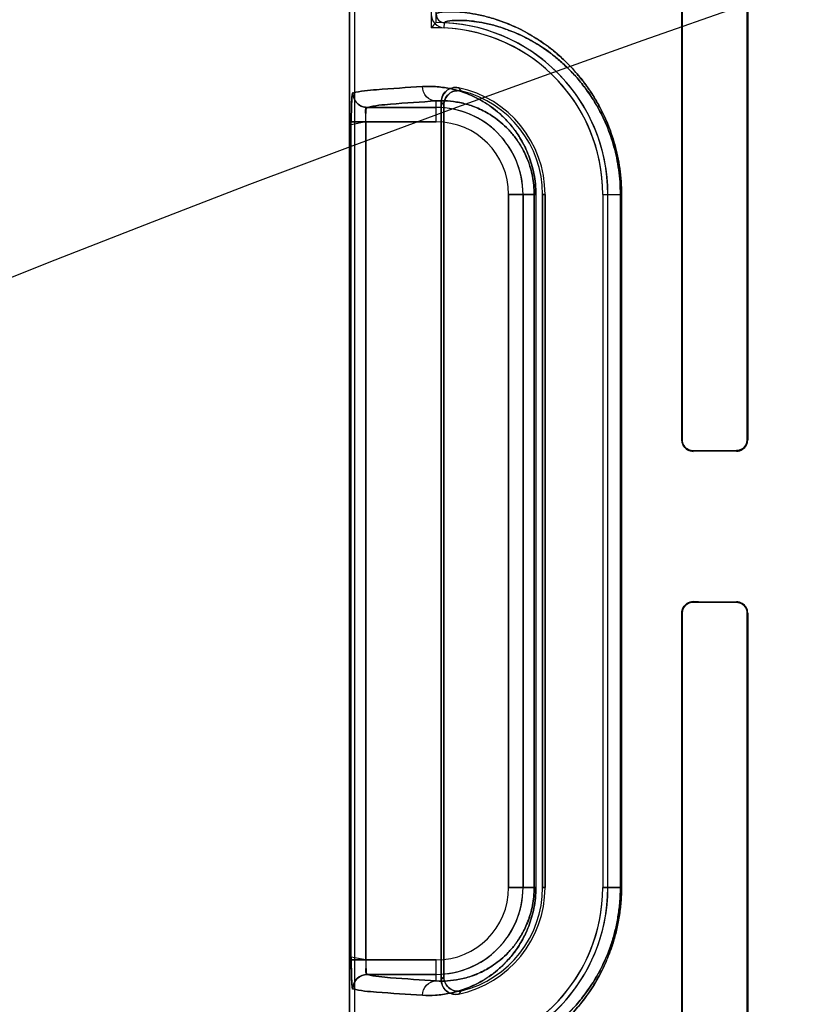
# Model space of a CAD drawing. Header units: millimetres. Extents: x 0 to 297, y 0 to 210.
# Tile 339 of 455: x 239.959 to 240.147, y 158.393 to 158.632. Entities that reach past the tile are written whole.
import ezdxf

# ---------------------------------------------------------------- set-up
doc = ezdxf.new("R2010")
doc.units = ezdxf.units.MM
doc.header["$LTSCALE"] = 16.335
doc.layers.get('0').update_dxf_attribs({"linetype": 'CONTINUOUS'})
for name, color, linetype in [('AXES_REF', 7, 'CONTINUOUS'), ('INTFCLR_1', 7, 'CONTINUOUS'), ('INTFCLR_72935', 7, 'CONTINUOUS')]:
    doc.layers.add(name, color=color, linetype=linetype)

msp = doc.modelspace()

# ---------------------------------------------------------------- linework, layer by layer
at = {"color": 7, "linetype": 'Continuous'}
for radius in [6.787079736, 6.7865, 6.743039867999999]:
    msp.add_circle((241.4889104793, 154.7114782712), radius, dxfattribs=at)
for radius, start, end in [(6.72, 278.2771290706, 261.7228709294), (6.874, 113.0825942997, 269.6189785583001)]:
    msp.add_arc((241.4889104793, 154.7114782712), radius, start, end, dxfattribs=at)
at = {"layer": 'AXES_REF', "color": 9, "linetype": 'Continuous'}
msp.add_circle((241.4889104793, 154.7114782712), 4.150003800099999, dxfattribs=at)
at = {"layer": 'AXES_REF', "color": 7, "linetype": 'Continuous'}
msp.add_arc((241.4889104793, 154.7114782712), 6.874, 113.0826847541, 66.9173152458, dxfattribs=at)
at = {"layer": 'AXES_REF', "color": 9, "linetype": 'Continuous'}
msp.add_arc((241.4889104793, 154.7114782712), 6.191158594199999, 94.4118118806, 85.5881881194, dxfattribs=at)
at = {"layer": 'INTFCLR_1', "color": 6, "linetype": 'Continuous'}
for p, q in [((240.0386283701, 157.1614683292), (240.0386283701, 159.0304683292)), ((240.039862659, 157.1614683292), (240.039862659, 159.0304801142)), ((240.1191622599, 158.7329683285), (240.1191622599, 158.52996833)), ((240.1192891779, 158.7329683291), (240.1192891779, 158.5299683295)), ((240.1350736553, 158.5299683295), (240.1350736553, 158.7329683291)), ((240.1351884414, 158.52996833), (240.1351884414, 158.7329683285)), ((240.060862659, 158.3990442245), (240.060862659, 158.6118924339)), ((240.0614750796, 158.6111245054), (240.0614750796, 158.3998121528)), ((240.0854183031, 158.4214683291), (240.0854183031, 158.5894683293)), ((240.0860307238, 158.5894683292), (240.0860307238, 158.4214683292)), ((240.1000307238, 158.5894683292), (240.1000307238, 158.4214683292)), ((240.1012650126, 158.4214683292), (240.1012650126, 158.5894683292)), ((240.1191622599, 158.4879683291), (240.1191622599, 158.2849683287)), ((240.1192891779, 158.4879683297), (240.1192891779, 158.2849683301)), ((240.1350736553, 158.2849683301), (240.1350736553, 158.4879683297)), ((240.1351884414, 158.2849683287), (240.1351884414, 158.4879683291))]:
    msp.add_line(p, q, dxfattribs=at)
at = {"layer": 'INTFCLR_1', "color": 9, "linetype": 'Continuous'}
for p, q in [((240.0615682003, 158.6298240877), (240.0616275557, 158.6310569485)), ((240.0596283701, 158.6070288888), (240.0596283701, 158.612099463)), ((240.0596283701, 158.6105283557), (240.0429058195, 158.6105283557)), ((240.0390324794, 158.4039077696), (240.0390324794, 158.6070288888)), ((240.0425288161, 158.6070288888), (240.0425288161, 158.4039077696)), ((240.0425288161, 158.6070288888), (240.0596283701, 158.6070288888)), ((240.0771889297, 158.5894683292), (240.0771889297, 158.4214683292)), ((240.0771889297, 158.5894683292), (240.0838066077, 158.5894683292)), ((240.0806883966, 158.4214683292), (240.0806883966, 158.5894683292)), ((240.0833975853, 158.4214683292), (240.0833975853, 158.5894683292)), ((240.0838066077, 158.5894683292), (240.0838066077, 158.4214683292)), ((240.0854183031, 158.5894683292), (240.0860307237, 158.5894683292)), ((240.1000307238, 158.5894683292), (240.1045693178, 158.5894683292)), ((240.1043111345, 158.4214683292), (240.1043111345, 158.5894683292)), ((240.1045693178, 158.5894683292), (240.1045693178, 158.4214683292)), ((240.119289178, 158.5299683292), (240.1191622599, 158.5299683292)), ((240.1351884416, 158.5299683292), (240.1350736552, 158.5299683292)), ((240.1219647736, 158.5271805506), (240.1219647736, 158.5273046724)), ((240.1324647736, 158.5273490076), (240.1324647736, 158.5272321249)), ((240.1219647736, 158.490631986), (240.1219647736, 158.4907561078)), ((240.1324647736, 158.4907045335), (240.1324647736, 158.4905876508)), ((240.1191622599, 158.4879683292), (240.119289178, 158.4879683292)), ((240.1350736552, 158.4879683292), (240.1351884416, 158.4879683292)), ((240.0838066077, 158.4214683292), (240.0771889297, 158.4214683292)), ((240.0860307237, 158.4214683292), (240.0854183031, 158.4214683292)), ((240.1000307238, 158.4214683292), (240.1045693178, 158.4214683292)), ((240.0596283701, 158.4039077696), (240.0390324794, 158.4039077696)), ((240.0596283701, 158.3988371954), (240.0596283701, 158.4039077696)), ((240.0429058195, 158.4004083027), (240.0596283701, 158.4004083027))]:
    msp.add_line(p, q, dxfattribs=at)
at = {"layer": 'INTFCLR_1', "color": 7, "linetype": 'Continuous'}
for p, q in [((240.0425288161, 158.6070288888), (240.0390309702, 158.6063526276)), ((240.0390324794, 158.6070288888), (240.0425288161, 158.6070288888))]:
    msp.add_line(p, q, dxfattribs=at)
for points in [[(240.1211119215, 158.5274409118), (240.12119945, 158.5274134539), (240.1212889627, 158.5273887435), (240.1213803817, 158.5273669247), (240.1214735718, 158.5273481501), (240.1215684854, 158.5273325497), (240.1216651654, 158.5273202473), (240.1217635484, 158.5273113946), (240.1218634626, 158.5273061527), (240.1219647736, 158.5273046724)], [(240.1219647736, 158.490631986), (240.1218694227, 158.4906306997), (240.1217732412, 158.4906259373), (240.1216763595, 158.4906176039), (240.1215781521, 158.4906055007), (240.1214795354, 158.4905895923), (240.1213829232, 158.4905702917), (240.1212891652, 158.4905479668), (240.1211975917, 158.4905226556), (240.1211082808, 158.4904945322)]]:
    msp.add_lwpolyline(points, dxfattribs=at)
at = {"layer": 'INTFCLR_1', "color": 6, "linetype": 'Continuous'}
for centre, radius, start, end in [((240.0617285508, 158.6331546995), 0.0033344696, 179.9974613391, 267.2436621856), ((240.0617285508, 158.6331546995), 0.0021001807, 179.9967087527, 267.2436535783), ((240.0596283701, 158.5894683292), 0.0416366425, 0, 87.2479465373), ((240.0596283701, 158.5894683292), 0.0404023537, 1.1159e-06, 87.2480104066), ((240.0596283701, 158.5894683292), 0.0264023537, 1.7076e-06, 78.1110807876), ((240.0596283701, 158.5894683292), 0.025789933, 2.388e-07, 76.16476395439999), ((240.0596283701, 158.4214683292), 0.0404023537, 272.7521179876, 359.9999983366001), ((240.0596283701, 158.4214683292), 0.0416366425, 272.752118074, 360), ((240.0596283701, 158.4214683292), 0.0264023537, 281.8889190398, 359.9999974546), ((240.0596283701, 158.4214683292), 0.025789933, 283.8352360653, 359.9999998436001)]:
    msp.add_arc(centre, radius, start, end, dxfattribs=at)
at = {"layer": 'INTFCLR_1', "color": 9, "linetype": 'Continuous'}
for centre, radius, start, end in [((240.0157370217, 158.5693674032), 0.0674070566, 42.0440525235, 42.9598195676), ((240.0159589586, 158.5754537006), 0.0578283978, 38.0856594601, 39.0588530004), ((240.0596283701, 158.5894683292), 0.0210600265, 0, 89.9999999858), ((240.0596283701, 158.5894683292), 0.0175605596, 2.598e-07, 89.99999993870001), ((240.0596283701, 158.4214683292), 0.0210600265, 270.000000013, 359.9999999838), ((240.0596283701, 158.4214683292), 0.0175605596, 270.0000000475, 359.9999997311), ((240.0159589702, 158.4354829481), 0.05782838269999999, 320.9411471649, 321.9143409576), ((240.0157370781, 158.4415692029), 0.0674069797, 317.040180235, 317.9559483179)]:
    msp.add_arc(centre, radius, start, end, dxfattribs=at)
at = {"layer": 'INTFCLR_1', "color": 6, "linetype": 'Continuous'}
for centre, major_axis, start_param, end_param in [((240.4247147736, 158.5264683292), (0.3860864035, 0), 2.4294368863, 2.4721230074), ((240.4247147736, 158.5264683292), (0.3650864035, 0), 2.4989177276, 2.5485709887), ((240.4247147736, 158.4914683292), (0.3650864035, 0), -2.5485709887, -2.4989177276), ((240.4247147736, 158.4914683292), (0.3860864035, 0), -2.4721230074, -2.4294368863)]:
    msp.add_ellipse(centre, major_axis=major_axis, ratio=0.0034906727, start_param=start_param, end_param=end_param, dxfattribs=at)
at = {"layer": 'INTFCLR_1', "color": 9, "linetype": 'Continuous'}
for points, knots in [([(240.1045693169, 158.589468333), (240.1045693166, 158.5915601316), (240.1043520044, 158.5946710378), (240.1036495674, 158.5986838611), (240.1029605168, 158.6015090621), (240.1021343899, 158.6041575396), (240.1009209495, 158.6073563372), (240.0995192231, 158.6102890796), (240.0979760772, 158.612953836), (240.0964609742, 158.6152975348), (240.0948656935, 158.6174299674), (240.0932169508, 158.6193575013), (240.0916409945, 158.6210548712), (240.0890091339, 158.6235829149), (240.0852625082, 158.6265021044), (240.0814851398, 158.6287543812), (240.0786559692, 158.6301316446), (240.0761390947, 158.6312007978), (240.0732306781, 158.6322023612), (240.0700268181, 158.6330035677), (240.0672586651, 158.6334704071), (240.0649217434, 158.6336954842), (240.0627163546, 158.6337616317), (240.0609901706, 158.6336471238), (240.0599654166, 158.633443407), (240.0596283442, 158.633250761), (240.0596283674, 158.6331548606)], [0, 0, 0, 0, 0.08893025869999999, 0.1320108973, 0.1731077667, 0.2124682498, 0.2498811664, 0.3184911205, 0.3503407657, 0.3807521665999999, 0.4370994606, 0.4633826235, 0.4885643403, 0.5355429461, 0.6183983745, 0.6898525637, 0.7220784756, 0.7521177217, 0.8060655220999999, 0.8526625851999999, 0.8923367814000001, 0.9253917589, 0.9521384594, 0.9869002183, 0.9959229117, 1, 1, 1, 1]), ([(240.1043111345, 158.5894683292), (240.1043111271, 158.5914662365), (240.1041045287, 158.5944372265), (240.1034364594, 158.5982698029), (240.1027812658, 158.6009676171), (240.1019956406, 158.6034967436), (240.1008419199, 158.6065508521), (240.0995091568, 158.6093507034), (240.0980416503, 158.611894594), (240.0966013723, 158.6141311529), (240.0950848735, 158.616165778), (240.0935173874, 158.6180044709), (240.092019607, 158.6196231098), (240.0895190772, 158.6220325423), (240.0859590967, 158.6248133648), (240.0823701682, 158.6269568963), (240.0796817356, 158.6282657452), (240.0772916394, 158.6292805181), (240.0745297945, 158.6302287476), (240.0714897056, 158.6309833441), (240.068864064, 158.631418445), (240.0666486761, 158.6316229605), (240.0645538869, 158.6316752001), (240.0629216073, 158.6315533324), (240.0619395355, 158.6313459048), (240.0616272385, 158.6311503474), (240.0616275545, 158.6310569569)], [0, 0, 0, 0, 0.08922402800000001, 0.1324361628, 0.1736527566, 0.2131148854, 0.25063078, 0.319387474, 0.3512774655, 0.3817431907, 0.4381498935, 0.4644261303, 0.4896223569, 0.5366095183, 0.6193696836, 0.6907225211, 0.7228578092, 0.752849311, 0.8066400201, 0.8530711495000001, 0.8925523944, 0.9254639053, 0.9521190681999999, 0.9868027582, 0.99582927, 1, 1, 1, 1]), ([(240.0562884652, 158.61559893), (240.0525636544, 158.6153932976), (240.0469495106, 158.6149581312), (240.0412680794, 158.6145303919), (240.0394129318, 158.6140278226)], [0, 0, 0, 0, 0.6599704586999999, 1, 1, 1, 1]), ([(240.0838066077, 158.5894683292), (240.0838066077, 158.5903175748), (240.0837248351, 158.5919936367), (240.0833700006, 158.5944246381), (240.0828209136, 158.5966980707), (240.0821236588, 158.5987769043), (240.0813184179, 158.6006575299), (240.0804377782, 158.6023501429), (240.0795036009, 158.6038738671), (240.0782462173, 158.6056500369), (240.0766158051, 158.6075603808), (240.0745705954, 158.6094769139), (240.0725288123, 158.6110331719), (240.0699320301, 158.61265236), (240.0667612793, 158.614111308), (240.0635950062, 158.6150100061), (240.0612001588, 158.6154190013), (240.0589876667, 158.6156457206), (240.0573510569, 158.6156575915), (240.0562884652, 158.61559893)], [0, 0, 0, 0, 0.0600375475, 0.1184073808, 0.1734336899, 0.2251567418, 0.2732358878, 0.3179126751, 0.3599266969, 0.3994875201, 0.47167102, 0.537033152, 0.5972817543, 0.6528632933, 0.7531314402, 0.8428522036, 0.8846845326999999, 0.9247655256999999, 1, 1, 1, 1]), ([(240.0596283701, 158.612099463), (240.0587712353, 158.6121041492), (240.0569728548, 158.6128956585), (240.056292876, 158.6147132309), (240.0562884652, 158.61559893)], [0, 0, 0, 0, 0.4918058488, 1, 1, 1, 1]), ([(240.0429058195, 158.6105283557), (240.0447433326, 158.6110306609), (240.0503741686, 158.6114588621), (240.0559372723, 158.6118938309), (240.0596283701, 158.612099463)], [0, 0, 0, 0, 0.3400599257, 1, 1, 1, 1]), ([(240.0833975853, 158.5894683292), (240.0833975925, 158.5902085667), (240.0833266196, 158.5916693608), (240.0830187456, 158.5937878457), (240.0825423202, 158.5957685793), (240.0819375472, 158.5975790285), (240.0812391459, 158.5992163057), (240.0804754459, 158.6006893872), (240.0796654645, 158.6020148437), (240.0785758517, 158.6035582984), (240.0771637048, 158.6052166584), (240.0753930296, 158.6068779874), (240.0736260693, 158.6082243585), (240.0713822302, 158.6096209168), (240.0686443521, 158.6108734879), (240.0659129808, 158.6116368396), (240.0638498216, 158.6119770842), (240.0619469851, 158.6121594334), (240.060540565, 158.6121578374), (240.0596283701, 158.612099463)], [0, 0, 0, 0, 0.0604339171, 0.1191792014, 0.1745255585, 0.2265330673, 0.2748338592, 0.3197007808, 0.3618819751, 0.4015493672, 0.4738586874, 0.5392604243, 0.5994174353, 0.6549168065, 0.7547846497, 0.8440250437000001, 0.8855731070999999, 0.9253749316, 1, 1, 1, 1]), ([(240.0562884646, 158.3953377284), (240.0573484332, 158.3952792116), (240.0595682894, 158.3952948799), (240.0630253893, 158.3957673), (240.0667323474, 158.3968146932), (240.069908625, 158.3982713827), (240.0725125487, 158.3998920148), (240.0741839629, 158.4011644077), (240.0755183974, 158.402347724), (240.0769074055, 158.4037180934), (240.0786227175, 158.4057275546), (240.080165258, 158.408067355), (240.0813038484, 158.4102478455), (240.0821139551, 158.4121337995), (240.0828157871, 158.4142200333), (240.0833660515, 158.4164920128), (240.0837237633, 158.4189302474), (240.0838066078, 158.4206097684), (240.0838066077, 158.4214683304)], [0, 0, 0, 0, 0.0750536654, 0.156480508, 0.2459796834, 0.3464559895, 0.4023291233, 0.4625807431, 0.4947026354, 0.5283756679, 0.6004715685, 0.6810517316, 0.7259046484, 0.7742538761, 0.8260146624, 0.8813433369, 0.9392998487, 1, 1, 1, 1]), ([(240.0596283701, 158.3988371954), (240.0605383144, 158.3987789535), (240.0624463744, 158.3987765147), (240.0654225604, 158.3991648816), (240.0686193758, 158.4000540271), (240.0713619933, 158.4013045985), (240.0736120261, 158.4027024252), (240.0753866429, 158.4040528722), (240.0771608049, 158.4057167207), (240.0789031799, 158.40776262), (240.0802395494, 158.4097965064), (240.0812264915, 158.4116929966), (240.0819290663, 158.4133346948), (240.0825378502, 158.4151519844), (240.0830153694, 158.4171316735), (240.0833256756, 158.4192562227), (240.0833976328, 158.4207199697), (240.0833975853, 158.4214683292)], [0, 0, 0, 0, 0.0744477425, 0.1553151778, 0.2443339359, 0.3444117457, 0.4002041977, 0.4603600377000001, 0.5261873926, 0.5984175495, 0.6792891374, 0.7242686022, 0.7728488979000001, 0.8249350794, 0.8805719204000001, 0.9388974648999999, 1, 1, 1, 1]), ([(240.0871960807, 158.3859825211), (240.0876418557, 158.3863266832), (240.0885422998, 158.3870498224), (240.0903679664, 158.3886374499), (240.0926821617, 158.3909201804), (240.0954068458, 158.3941366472), (240.0975660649, 158.3972663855), (240.0992163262, 158.4001258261), (240.1004264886, 158.4025373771), (240.101348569, 158.4046978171), (240.1020329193, 158.4065441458), (240.1026922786, 158.4085270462), (240.1032611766, 158.4105986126), (240.1037281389, 158.4127502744), (240.1041301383, 158.4150097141), (240.1044757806, 158.4179206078), (240.1045693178, 158.4202774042), (240.1045693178, 158.4214683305)], [0, 0, 0, 0, 0.0413024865, 0.0846715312, 0.1774021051, 0.2793807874, 0.3933986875, 0.4557012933, 0.5213991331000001, 0.5911591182, 0.627848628, 0.6657851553, 0.7443884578, 0.7852403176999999, 0.8272296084, 0.9126586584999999, 1, 1, 1, 1]), ([(240.0877950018, 158.3875969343), (240.0882191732, 158.3879253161), (240.0890750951, 158.3886146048), (240.0908106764, 158.390128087), (240.093009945, 158.3923045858), (240.0955996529, 158.3953724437), (240.0976520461, 158.398358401), (240.09922067, 158.4010872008), (240.1003718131, 158.4033900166), (240.1012482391, 158.4054524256), (240.1018991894, 158.4072154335), (240.1025260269, 158.4091086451), (240.1030671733, 158.4110871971), (240.1035111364, 158.4131419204), (240.1038935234, 158.4152998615), (240.1042221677, 158.4180799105), (240.1043111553, 158.4203308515), (240.1043111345, 158.4214683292)], [0, 0, 0, 0, 0.0412531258, 0.08448823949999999, 0.1770562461, 0.2788870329, 0.3928115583, 0.4551419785, 0.5208337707, 0.5906798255, 0.6273504, 0.6653375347, 0.7440231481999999, 0.7849372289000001, 0.8269693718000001, 0.9125242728, 1, 1, 1, 1]), ([(240.0596283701, 158.3988371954), (240.0559372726, 158.3990428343), (240.0503741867, 158.3994778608), (240.044743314, 158.3999059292), (240.0429058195, 158.4004083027)], [0, 0, 0, 0, 0.6599400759, 1, 1, 1, 1]), ([(240.0562884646, 158.3953377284), (240.0562928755, 158.3962234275), (240.0569728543, 158.3980410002), (240.0587712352, 158.3988325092), (240.0596283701, 158.3988371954)], [0, 0, 0, 0, 0.508194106, 1, 1, 1, 1]), ([(240.0394129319, 158.3969088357), (240.0412680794, 158.3964062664), (240.0469495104, 158.3959785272), (240.0525636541, 158.3955433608), (240.0562884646, 158.3953377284)], [0, 0, 0, 0, 0.3400295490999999, 1, 1, 1, 1])]:
    msp.add_open_spline(points, degree=3, knots=knots, dxfattribs=at)
at = {"layer": 'INTFCLR_1', "color": 7, "linetype": 'Continuous'}
for points, knots in [([(240.0390309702, 158.6063526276), (240.0390289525, 158.6068033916), (240.0390339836, 158.6079129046), (240.0390486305, 158.6094214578), (240.0390823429, 158.6108360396), (240.0391370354, 158.6120835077), (240.039183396, 158.6131361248), (240.0393074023, 158.6137666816), (240.0393562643, 158.6140124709), (240.0394129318, 158.6140278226)], [0, 0, 0, 0, 0.1753970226, 0.4315905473, 0.5876692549, 0.7243269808, 0.9227195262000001, 0.9771554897, 1, 1, 1, 1]), ([(240.0394129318, 158.6140278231), (240.0392685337, 158.6134445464), (240.0391283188, 158.6123572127), (240.0390798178, 158.6106616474), (240.0390387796, 158.6089181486), (240.0390324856, 158.607674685), (240.0390324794, 158.6070288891)], [0, 0, 0, 0, 0.2545291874, 0.4687271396, 0.7240375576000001, 1, 1, 1, 1]), ([(240.1192891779, 158.5299683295), (240.1192890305, 158.5295050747), (240.1196275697, 158.5281256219), (240.1210768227, 158.5273195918), (240.1219647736, 158.5273046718)], [0, 0, 0, 0, 0.3428137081, 1, 1, 1, 1]), ([(240.119289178, 158.5299683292), (240.1192891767, 158.5294863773), (240.1195919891, 158.5283757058), (240.120534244, 158.5276331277), (240.1211119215, 158.5274409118)], [0, 0, 0, 0, 0.4418459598, 1, 1, 1, 1]), ([(240.1219647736, 158.4906319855), (240.1214636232, 158.4906250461), (240.1200801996, 158.4902718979), (240.1192849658, 158.4888219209), (240.1192891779, 158.4879683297)], [0, 0, 0, 0, 0.369942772, 1, 1, 1, 1]), ([(240.0390324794, 158.4039077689), (240.0390324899, 158.4032607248), (240.0390387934, 158.4020163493), (240.0390798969, 158.4002723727), (240.0391284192, 158.3985780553), (240.0392685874, 158.3974916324), (240.0394129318, 158.3969088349)], [0, 0, 0, 0, 0.2764956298, 0.5316617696, 0.7456751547, 1, 1, 1, 1]), ([(240.0394557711, 158.3968645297), (240.0393179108, 158.3967003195), (240.0391948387, 158.3981604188), (240.0391120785, 158.3990270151), (240.0390444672, 158.4014694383), (240.0390324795, 158.403022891), (240.0390324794, 158.4039077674)], [0, 0, 0, 0, 0.0908190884, 0.3065073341, 0.6251820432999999, 1, 1, 1, 1]), ([(240.0425288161, 158.4039077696), (240.0425287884, 158.4033220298), (240.0427214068, 158.4023835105), (240.0423198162, 158.4004881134), (240.0429058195, 158.4004083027)], [0, 0, 0, 0, 0.4975901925, 1, 1, 1, 1]), ([(240.0425288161, 158.4039077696), (240.0425288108, 158.403682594), (240.0425332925, 158.4028022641), (240.0426126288, 158.4015708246), (240.0426935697, 158.4008154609), (240.0428610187, 158.4003344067), (240.0429481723, 158.4003861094)], [0, 0, 0, 0, 0.1877948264, 0.7473227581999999, 0.9154867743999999, 1, 1, 1, 1]), ([(240.0429058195, 158.4004083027), (240.0420147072, 158.4004073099), (240.0401586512, 158.3996579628), (240.0394139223, 158.3978011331), (240.0394129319, 158.3969088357)], [0, 0, 0, 0, 0.4996677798, 1, 1, 1, 1]), ([(240.0394557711, 158.3968645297), (240.0394525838, 158.3975352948), (240.0397982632, 158.3987173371), (240.0411048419, 158.4000373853), (240.0422820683, 158.4003892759), (240.0429481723, 158.4003861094)], [0, 0, 0, 0, 0.36929975, 0.6332664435, 1, 1, 1, 1])]:
    msp.add_open_spline(points, degree=3, knots=knots, dxfattribs=at)
at = {"layer": 'INTFCLR_1', "color": 6, "linetype": 'Continuous'}
for points, knots in [([(240.0394129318, 158.6140278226), (240.0394136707, 158.6133621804), (240.0397657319, 158.6121903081), (240.0410704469, 158.6108825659), (240.0422412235, 158.6105290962), (240.0429058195, 158.6105283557)], [0, 0, 0, 0, 0.3682330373, 0.6323456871, 1, 1, 1, 1]), ([(240.0608626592, 158.6118924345), (240.0608626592, 158.6124526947), (240.0611443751, 158.6135912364), (240.0625316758, 158.6151696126), (240.0641757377, 158.6154920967), (240.0650676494, 158.6153043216)], [0, 0, 0, 0, 0.275736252, 0.5514163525, 1, 1, 1, 1]), ([(240.0657955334, 158.6145100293), (240.0652405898, 158.6146466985), (240.064046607, 158.6146399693), (240.062158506, 158.613627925), (240.0614750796, 158.6120553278), (240.0614750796, 158.6111245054)], [0, 0, 0, 0, 0.2761837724, 0.5501894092, 1, 1, 1, 1]), ([(240.0425288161, 158.6070288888), (240.0425268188, 158.6072462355), (240.0425254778, 158.6079468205), (240.0425700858, 158.6091055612), (240.0426320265, 158.6098280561), (240.0427857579, 158.6105690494), (240.0429058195, 158.6105283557)], [0, 0, 0, 0, 0.1830943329, 0.6001607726, 0.8932121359, 1, 1, 1, 1]), ([(240.1191622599, 158.52996833), (240.1191622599, 158.5294866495), (240.1195135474, 158.5280482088), (240.1210318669, 158.5271757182), (240.1219647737, 158.5271805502)], [0, 0, 0, 0, 0.3405065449, 1, 1, 1, 1]), ([(240.1324647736, 158.5273490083), (240.132929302, 158.5273508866), (240.134274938, 158.527696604), (240.1350736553, 158.5291095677), (240.1350736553, 158.5299683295)], [0, 0, 0, 0, 0.3510423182, 1, 1, 1, 1]), ([(240.1324647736, 158.5272321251), (240.1329693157, 158.5272344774), (240.1343786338, 158.5276151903), (240.1351884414, 158.5290892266), (240.1351884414, 158.52996833)], [0, 0, 0, 0, 0.3646494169, 1, 1, 1, 1]), ([(240.1219647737, 158.4907561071), (240.1214250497, 158.4907589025), (240.1199710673, 158.4903580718), (240.1191622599, 158.4888485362), (240.1191622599, 158.4879683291)], [0, 0, 0, 0, 0.3801089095, 1, 1, 1, 1]), ([(240.1351884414, 158.4879683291), (240.1351884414, 158.4884647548), (240.1348221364, 158.4898739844), (240.133351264, 158.490700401), (240.1324647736, 158.490704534)], [0, 0, 0, 0, 0.3589677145, 1, 1, 1, 1]), ([(240.1350736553, 158.4879683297), (240.1350736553, 158.488463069), (240.1347036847, 158.489817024), (240.1332960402, 158.4905842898), (240.1324647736, 158.490587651)], [0, 0, 0, 0, 0.3731029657, 1, 1, 1, 1]), ([(240.0650676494, 158.3956323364), (240.0645194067, 158.3955169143), (240.0633472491, 158.3955580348), (240.0615169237, 158.3965904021), (240.0608626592, 158.3981327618), (240.0608626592, 158.3990442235)], [0, 0, 0, 0, 0.2757366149, 0.5514172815, 1, 1, 1, 1]), ([(240.0614750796, 158.3998121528), (240.0614750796, 158.3992406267), (240.0617671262, 158.3980828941), (240.0632013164, 158.3964915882), (240.0648917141, 158.3962040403), (240.0657955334, 158.3964266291)], [0, 0, 0, 0, 0.2761842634, 0.5501881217, 1, 1, 1, 1])]:
    msp.add_open_spline(points, degree=3, knots=knots, dxfattribs=at)
at = {"layer": 'INTFCLR_72935', "color": 6, "linetype": 'Continuous'}
for p, q in [((240.0583940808, 159.030845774), (240.0583940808, 158.6298518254)), ((240.0596283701, 158.6311049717), (240.0596283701, 159.0308693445)), ((240.0386283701, 159.0304683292), (240.0386283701, 157.1614683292)), ((240.0398626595, 157.1614683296), (240.0398626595, 159.0304918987)), ((240.1191622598, 158.52996833), (240.1191622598, 158.7329683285)), ((240.119289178, 158.5299683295), (240.119289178, 158.7329683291)), ((240.1350736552, 158.7329683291), (240.1350736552, 158.5299683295)), ((240.1351884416, 158.7329683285), (240.1351884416, 158.52996833)), ((240.060862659, 158.6118924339), (240.060862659, 158.3990442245)), ((240.0614750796, 158.399812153), (240.0614750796, 158.6111245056)), ((240.0854183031, 158.5894683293), (240.0854183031, 158.4214683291)), ((240.0860307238, 158.4214683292), (240.0860307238, 158.5894683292)), ((240.1000307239, 158.58946833), (240.1000307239, 158.421468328)), ((240.1012650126, 158.4214683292), (240.1012650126, 158.5894683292)), ((240.1191622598, 158.2849683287), (240.1191622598, 158.4879683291)), ((240.119289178, 158.2849683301), (240.119289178, 158.4879683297)), ((240.1350736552, 158.4879683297), (240.1350736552, 158.2849683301)), ((240.1351884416, 158.4879683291), (240.1351884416, 158.2849683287))]:
    msp.add_line(p, q, dxfattribs=at)
at = {"layer": 'INTFCLR_72935', "color": 9, "linetype": 'Continuous'}
for p, q in [((240.0596283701, 158.6070288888), (240.0596283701, 158.612099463)), ((240.0429058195, 158.6105283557), (240.0596283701, 158.6105283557)), ((240.0390324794, 158.4039077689), (240.0390324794, 158.6070288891)), ((240.0596283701, 158.6070288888), (240.0390324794, 158.6070288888)), ((240.0425288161, 158.4039077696), (240.0425288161, 158.6070288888)), ((240.0771889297, 158.4214683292), (240.0771889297, 158.5894683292)), ((240.0838066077, 158.5894683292), (240.0771889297, 158.5894683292)), ((240.0806883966, 158.5894683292), (240.0806883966, 158.4214683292)), ((240.0833975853, 158.5894683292), (240.0833975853, 158.4214683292)), ((240.0838066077, 158.5894683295), (240.0838066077, 158.4214683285)), ((240.0860307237, 158.5894683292), (240.0854183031, 158.5894683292)), ((240.1000307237, 158.5894683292), (240.1045693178, 158.5894683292)), ((240.1043111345, 158.5894683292), (240.1043111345, 158.4214683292)), ((240.1045693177, 158.5894683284), (240.1045693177, 158.4214683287)), ((240.1191622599, 158.5299683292), (240.119289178, 158.5299683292)), ((240.1350736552, 158.5299683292), (240.1351884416, 158.5299683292)), ((240.1219647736, 158.5273046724), (240.1219647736, 158.5271805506)), ((240.1324647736, 158.5272321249), (240.1324647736, 158.5273490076)), ((240.1219647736, 158.4907561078), (240.1219647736, 158.490631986)), ((240.1324647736, 158.4905876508), (240.1324647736, 158.4907045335)), ((240.119289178, 158.4879683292), (240.1191622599, 158.4879683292)), ((240.1351884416, 158.4879683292), (240.1350736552, 158.4879683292)), ((240.0771889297, 158.4214683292), (240.0838066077, 158.4214683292)), ((240.0854183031, 158.4214683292), (240.0860307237, 158.4214683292)), ((240.1045693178, 158.4214683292), (240.1000307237, 158.4214683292)), ((240.0425288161, 158.4039077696), (240.0596283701, 158.4039077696)), ((240.0596283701, 158.3988371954), (240.0596283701, 158.4039077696)), ((240.0596283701, 158.4004083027), (240.0429058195, 158.4004083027))]:
    msp.add_line(p, q, dxfattribs=at)
at = {"layer": 'INTFCLR_72935', "color": 7, "linetype": 'Continuous'}
for p, q in [((240.0425288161, 158.4039077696), (240.0390309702, 158.4045840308)), ((240.0390324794, 158.4039077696), (240.0425288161, 158.4039077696))]:
    msp.add_line(p, q, dxfattribs=at)
msp.add_lwpolyline([(240.1219647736, 158.5273046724), (240.1218694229, 158.5273059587), (240.1217732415, 158.527310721), (240.1216763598, 158.5273190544), (240.1215781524, 158.5273311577), (240.1214795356, 158.5273470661), (240.1213829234, 158.5273663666), (240.1212891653, 158.5273886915), (240.1211975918, 158.5274140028), (240.1211082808, 158.5274421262)], dxfattribs=at)
at = {"layer": 'INTFCLR_72935', "color": 6, "linetype": 'Continuous'}
for centre, radius, start, end in [((240.1410373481, 158.5496866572), 0.115136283, 134.9967146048, 135.872028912), ((240.0596283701, 158.5894683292), 0.0416366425, 0, 90), ((240.0596283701, 158.5894683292), 0.0404023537, 1.1159e-06, 91.75065469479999), ((240.0596283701, 158.5894683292), 0.0264023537, 1.7076e-06, 78.1110807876), ((240.0596283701, 158.5894683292), 0.025789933, 1.41e-07, 76.16476393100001), ((240.0596283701, 158.4214683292), 0.0404023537, 268.2493453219, 359.9999983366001), ((240.0596283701, 158.4214683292), 0.0416366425, 270, 360), ((240.0596283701, 158.4214683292), 0.0264023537, 281.8889190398, 359.9999974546), ((240.0596283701, 158.4214683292), 0.025789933, 283.8352360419, 359.9999997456)]:
    msp.add_arc(centre, radius, start, end, dxfattribs=at)
at = {"layer": 'INTFCLR_72935', "color": 9, "linetype": 'Continuous'}
for centre, radius, start, end in [((240.0157370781, 158.5693674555), 0.0674069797, 42.0440516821, 42.959819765), ((240.015958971, 158.5754537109), 0.0578283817, 38.0856590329, 39.0588528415), ((240.0596283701, 158.5894683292), 0.0210600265, 0, 90.0000000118), ((240.0596283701, 158.5894683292), 0.0175605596, 2.598e-07, 89.99999993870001), ((240.0596283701, 158.4214683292), 0.0210600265, 269.9999999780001, 360), ((240.0596283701, 158.4214683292), 0.0175605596, 270.0000000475, 359.9999997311), ((240.0159589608, 158.4354829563), 0.0578283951, 320.9411467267, 321.9143403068), ((240.01573702, 158.441569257), 0.0674070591, 317.0401802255, 317.9559472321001)]:
    msp.add_arc(centre, radius, start, end, dxfattribs=at)
at = {"layer": 'INTFCLR_72935', "color": 6, "linetype": 'Continuous'}
for centre, major_axis, start_param, end_param in [((240.4247147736, 158.5264683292), (0.3860864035, 0), 2.4294368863, 2.4721230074), ((240.4247147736, 158.5264683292), (0.3650864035, 0), 2.4989177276, 2.5485709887), ((240.4247147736, 158.4914683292), (0.3650864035, 0), -2.5485709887, -2.4989177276), ((240.4247147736, 158.4914683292), (0.3860864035, 0), -2.4721230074, -2.4294368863)]:
    msp.add_ellipse(centre, major_axis=major_axis, ratio=0.0034906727, start_param=start_param, end_param=end_param, dxfattribs=at)
at = {"layer": 'INTFCLR_72935', "color": 9, "linetype": 'Continuous'}
for points, knots in [([(240.0596283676, 158.633154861), (240.0596283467, 158.6332518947), (240.0599711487, 158.6334452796), (240.0610036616, 158.6336490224), (240.0627416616, 158.6337622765), (240.0649533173, 158.6336932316), (240.0672861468, 158.6334665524), (240.0700443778, 158.6329995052), (240.0726023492, 158.6323590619), (240.0748530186, 158.6316436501), (240.0774101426, 158.6307002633), (240.0808628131, 158.6291237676), (240.0843688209, 158.6270359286), (240.0868929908, 158.6252087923), (240.0884220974, 158.6239837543), (240.0900352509, 158.6225970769), (240.0920778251, 158.6206356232), (240.0944928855, 158.6179252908), (240.0964352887, 158.6153336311), (240.0979505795, 158.6129955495), (240.0994994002, 158.6103276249), (240.100906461, 158.6073901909), (240.1021246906, 158.6041859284), (240.1029544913, 158.6015315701), (240.1036467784, 158.5986980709), (240.1043514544, 158.5946777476), (240.104569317, 158.5915624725), (240.1045693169, 158.5894683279)], [0, 0, 0, 0, 0.0041251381, 0.0132566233, 0.0482721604, 0.07509088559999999, 0.1080998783, 0.1475758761, 0.1940051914, 0.2200383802, 0.2479505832, 0.309838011, 0.3811049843, 0.4210116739, 0.4422270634, 0.464384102, 0.5114301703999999, 0.5624937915, 0.6185532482, 0.6489211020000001, 0.6808998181, 0.7496577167, 0.7870645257, 0.8265679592, 0.8678085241, 0.9109729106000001, 1, 1, 1, 1]), ([(240.0616275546, 158.631056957), (240.0616272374, 158.6311514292), (240.0619448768, 158.6313478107), (240.0629342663, 158.6315552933), (240.0645779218, 158.6316761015), (240.0666789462, 158.6316207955), (240.0688903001, 158.6314147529), (240.0715062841, 158.6309796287), (240.0739333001, 158.6303765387), (240.0760699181, 158.6296997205), (240.0784987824, 158.6288058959), (240.0817781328, 158.6273085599), (240.0851088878, 158.6253223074), (240.0875070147, 158.6235824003), (240.0889604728, 158.6224148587), (240.0904937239, 158.6210930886), (240.0924353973, 158.6192228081), (240.0947306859, 158.616637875), (240.0965772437, 158.6141652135), (240.0980175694, 158.6119341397), (240.0994904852, 158.6093870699), (240.1008282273, 158.6065829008), (240.1019863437, 158.6035240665), (240.102775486, 158.6009894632), (240.1034337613, 158.5982836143), (240.1041039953, 158.5944436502), (240.1043111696, 158.5914684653), (240.1043111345, 158.5894683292)], [0, 0, 0, 0, 0.0042188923, 0.0133516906, 0.0482848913, 0.0750250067, 0.1078940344, 0.147154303, 0.1934263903, 0.2194099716, 0.2472177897, 0.3089652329, 0.3801039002, 0.4199826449, 0.4411934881, 0.4633435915, 0.5103684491, 0.5614635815, 0.6175595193, 0.6479869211, 0.6800148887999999, 0.7489116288, 0.7864124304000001, 0.8260117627, 0.8673817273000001, 0.9106793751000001, 1, 1, 1, 1]), ([(240.0394129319, 158.6140278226), (240.0412680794, 158.6145303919), (240.0469495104, 158.6149581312), (240.0525636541, 158.6153932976), (240.0562884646, 158.61559893)], [0, 0, 0, 0, 0.3400295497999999, 1, 1, 1, 1]), ([(240.0562884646, 158.61559893), (240.0573484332, 158.6156574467), (240.0595682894, 158.6156417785), (240.0630253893, 158.6151693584), (240.0667323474, 158.6141219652), (240.069908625, 158.6126652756), (240.0725125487, 158.6110446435), (240.0741839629, 158.6097722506), (240.0755183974, 158.6085889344), (240.0769074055, 158.607218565), (240.0786227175, 158.6052091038), (240.080165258, 158.6028693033), (240.0813038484, 158.6006888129), (240.0821139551, 158.5988028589), (240.0828157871, 158.5967166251), (240.0833660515, 158.5944446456), (240.0837237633, 158.592006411), (240.0838066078, 158.59032689), (240.0838066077, 158.589468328)], [0, 0, 0, 0, 0.0750536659, 0.1564805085, 0.2459796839, 0.3464559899, 0.4023291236, 0.4625807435, 0.4947026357, 0.5283756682, 0.6004715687, 0.6810517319, 0.7259046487, 0.7742538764, 0.8260146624, 0.8813433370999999, 0.9392998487, 1, 1, 1, 1]), ([(240.0596283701, 158.612099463), (240.0587712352, 158.6121041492), (240.0569728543, 158.6128956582), (240.0562928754, 158.6147132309), (240.0562884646, 158.61559893)], [0, 0, 0, 0, 0.4918058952, 1, 1, 1, 1]), ([(240.0596283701, 158.612099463), (240.0559372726, 158.6118938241), (240.0503741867, 158.6114587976), (240.044743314, 158.6110307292), (240.0429058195, 158.6105283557)], [0, 0, 0, 0, 0.659940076, 1, 1, 1, 1]), ([(240.0596283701, 158.612099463), (240.0605383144, 158.6121577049), (240.0624463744, 158.6121601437), (240.0654225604, 158.6117717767), (240.0686193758, 158.6108826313), (240.0713619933, 158.6096320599), (240.0736120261, 158.6082342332), (240.0753866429, 158.6068837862), (240.0771608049, 158.6052199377), (240.0789031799, 158.6031740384), (240.0802395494, 158.601140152), (240.0812264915, 158.5992436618), (240.0819290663, 158.5976019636), (240.0825378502, 158.595784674), (240.0830153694, 158.5938049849), (240.0833256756, 158.5916804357), (240.0833976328, 158.5902166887), (240.0833975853, 158.5894683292)], [0, 0, 0, 0, 0.0744477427, 0.1553151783, 0.2443339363, 0.3444117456, 0.4002041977, 0.4603600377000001, 0.526187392, 0.5984175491, 0.6792891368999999, 0.7242686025, 0.7728488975, 0.8249350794, 0.8805719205, 0.9388974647, 1, 1, 1, 1]), ([(240.0838066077, 158.4214683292), (240.0838066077, 158.4206190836), (240.0837248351, 158.4189430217), (240.0833700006, 158.4165120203), (240.0828209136, 158.4142385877), (240.0821236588, 158.4121597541), (240.0813184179, 158.4102791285), (240.0804377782, 158.4085865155), (240.0795036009, 158.4070627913), (240.0782462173, 158.4052866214), (240.0766158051, 158.4033762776), (240.0745705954, 158.4014597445), (240.0725288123, 158.3999034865), (240.0699320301, 158.3982842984), (240.0667612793, 158.3968253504), (240.0635950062, 158.3959266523), (240.0612001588, 158.3955176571), (240.0589876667, 158.3952909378), (240.0573510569, 158.3952790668), (240.0562884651, 158.3953377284)], [0, 0, 0, 0, 0.0600375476, 0.1184073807, 0.1734336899, 0.2251567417, 0.2732358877, 0.317912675, 0.3599266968, 0.3994875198, 0.4716710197, 0.5370331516, 0.5972817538, 0.6528632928, 0.7531314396, 0.8428522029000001, 0.8846845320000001, 0.924765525, 1, 1, 1, 1]), ([(240.0833975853, 158.4214683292), (240.0833975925, 158.4207280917), (240.0833266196, 158.4192672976), (240.0830187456, 158.4171488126), (240.0825423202, 158.4151680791), (240.0819375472, 158.4133576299), (240.0812391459, 158.4117203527), (240.0804754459, 158.4102472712), (240.0796654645, 158.4089218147), (240.0785758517, 158.40737836), (240.0771637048, 158.40572), (240.0753930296, 158.404058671), (240.0736260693, 158.4027122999), (240.0713822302, 158.4013157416), (240.0686443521, 158.4000631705), (240.0659129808, 158.3992998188), (240.0638498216, 158.3989595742), (240.0619469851, 158.398777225), (240.060540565, 158.398778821), (240.0596283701, 158.3988371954)], [0, 0, 0, 0, 0.0604339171, 0.1191792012, 0.1745255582, 0.226533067, 0.2748338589, 0.3197007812, 0.3618819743, 0.4015493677, 0.4738586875, 0.5392604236, 0.5994174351, 0.6549168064, 0.7547846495, 0.8440250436, 0.8855731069, 0.9253749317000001, 1, 1, 1, 1]), ([(240.1045693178, 158.4214683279), (240.1045693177, 158.4202779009), (240.1044758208, 158.4179211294), (240.1041303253, 158.4150110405), (240.1037286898, 158.4127532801), (240.103263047, 158.4106066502), (240.1026961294, 158.4085402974), (240.1020386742, 158.4065605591), (240.1013553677, 158.4047147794), (240.1001030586, 158.4017771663), (240.0984453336, 158.3986908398), (240.0966410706, 158.3959252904), (240.09489459, 158.3935316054), (240.0930759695, 158.3913847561), (240.0912148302, 158.3894727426), (240.0894586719, 158.387816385), (240.0881040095, 158.3866834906), (240.08719608, 158.3859825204)], [0, 0, 0, 0, 0.0873056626, 0.1727705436, 0.2147019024, 0.2554518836, 0.3338358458, 0.3716889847, 0.408419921, 0.4781551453, 0.6057605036, 0.6646683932, 0.7202366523, 0.8229940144, 0.8706560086, 0.9158765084, 1, 1, 1, 1]), ([(240.1043111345, 158.4214683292), (240.1043111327, 158.4203313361), (240.1042222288, 158.4180804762), (240.1038936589, 158.4153011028), (240.1035116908, 158.4131447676), (240.1030688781, 158.4110947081), (240.1025297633, 158.4091213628), (240.1019045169, 158.4072308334), (240.1012547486, 158.4054684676), (240.1000643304, 158.4026644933), (240.0984881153, 158.3997182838), (240.0967726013, 158.3970786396), (240.0951123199, 158.3947947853), (240.0933836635, 158.3927468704), (240.091614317, 158.3909233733), (240.0899455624, 158.3893445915), (240.088657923, 158.3882649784), (240.0877950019, 158.3875969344)], [0, 0, 0, 0, 0.08743937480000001, 0.173026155, 0.215012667, 0.255815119, 0.3342907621, 0.3721744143, 0.4089270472, 0.4787142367, 0.6063083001, 0.6652060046, 0.7207267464, 0.8233730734, 0.8709444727, 0.9160753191, 1, 1, 1, 1]), ([(240.0429058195, 158.4004083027), (240.0447433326, 158.3999059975), (240.0503741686, 158.3994777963), (240.0559372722, 158.3990428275), (240.0596283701, 158.3988371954)], [0, 0, 0, 0, 0.3400599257, 1, 1, 1, 1]), ([(240.0562884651, 158.3953377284), (240.056292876, 158.3962234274), (240.0569728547, 158.3980409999), (240.0587712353, 158.3988325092), (240.0596283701, 158.3988371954)], [0, 0, 0, 0, 0.5081941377, 1, 1, 1, 1]), ([(240.0562884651, 158.3953377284), (240.0525636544, 158.3955433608), (240.0469495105, 158.3959785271), (240.0412680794, 158.3964062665), (240.0394129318, 158.3969088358)], [0, 0, 0, 0, 0.6599704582, 1, 1, 1, 1])]:
    msp.add_open_spline(points, degree=3, knots=knots, dxfattribs=at)
at = {"layer": 'INTFCLR_72935', "color": 6, "linetype": 'Continuous'}
for points, knots in [([(240.0596283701, 158.6331548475), (240.0596283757, 158.6326349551), (240.0600478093, 158.631553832), (240.0611075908, 158.6310819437), (240.0616275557, 158.6310569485)], [0, 0, 0, 0, 0.4996766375, 1, 1, 1, 1]), ([(240.0650676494, 158.6153043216), (240.0645194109, 158.6154197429), (240.0633472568, 158.6153786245), (240.0615169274, 158.6143462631), (240.0608626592, 158.6128038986), (240.0608626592, 158.6118924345)], [0, 0, 0, 0, 0.2757345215, 0.5514160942, 1, 1, 1, 1]), ([(240.0614750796, 158.6111245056), (240.0614750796, 158.6116960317), (240.0617671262, 158.6128537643), (240.0632013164, 158.6144450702), (240.0648917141, 158.6147326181), (240.0657955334, 158.6145100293)], [0, 0, 0, 0, 0.2761842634, 0.5501881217, 1, 1, 1, 1]), ([(240.1219647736, 158.5271805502), (240.1214250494, 158.5271777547), (240.1199710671, 158.5275785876), (240.1191622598, 158.5290881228), (240.1191622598, 158.52996833)], [0, 0, 0, 0, 0.3801090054, 1, 1, 1, 1]), ([(240.1324647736, 158.5272321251), (240.132979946, 158.527234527), (240.1343915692, 158.5276258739), (240.1351884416, 158.5290989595), (240.1351884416, 158.52996833)], [0, 0, 0, 0, 0.3720910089, 1, 1, 1, 1]), ([(240.1350736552, 158.5299683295), (240.1350736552, 158.5294735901), (240.1347036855, 158.5281196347), (240.1332960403, 158.5273523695), (240.1324647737, 158.5273490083)], [0, 0, 0, 0, 0.3731030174, 1, 1, 1, 1]), ([(240.1191622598, 158.4879683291), (240.1191622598, 158.4884500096), (240.1195135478, 158.4898884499), (240.1210318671, 158.490760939), (240.1219647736, 158.4907561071)], [0, 0, 0, 0, 0.340506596, 1, 1, 1, 1]), ([(240.119289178, 158.4879683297), (240.119289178, 158.488455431), (240.1196508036, 158.4898354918), (240.1210982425, 158.4906358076), (240.1219647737, 158.4906319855)], [0, 0, 0, 0, 0.3598452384, 1, 1, 1, 1]), ([(240.1351884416, 158.4879683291), (240.1351884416, 158.4884352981), (240.1348504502, 158.4898376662), (240.1333778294, 158.4907002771), (240.1324647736, 158.490704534)], [0, 0, 0, 0, 0.3383747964, 1, 1, 1, 1]), ([(240.1324647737, 158.490587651), (240.1329292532, 158.4905857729), (240.1342748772, 158.4902401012), (240.1350736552, 158.4888271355), (240.1350736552, 158.4879683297)], [0, 0, 0, 0, 0.3510066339, 1, 1, 1, 1]), ([(240.0425288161, 158.4039077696), (240.0425268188, 158.4036904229), (240.0425227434, 158.4027912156), (240.0426045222, 158.4015748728), (240.042671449, 158.4007652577), (240.0428336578, 158.4003838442), (240.0429058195, 158.4004083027)], [0, 0, 0, 0, 0.1826563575, 0.7651859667, 0.9359698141, 1, 1, 1, 1]), ([(240.0394129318, 158.3969088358), (240.0394139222, 158.3978011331), (240.0401586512, 158.3996579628), (240.0420147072, 158.4004073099), (240.0429058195, 158.4004083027)], [0, 0, 0, 0, 0.5003322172, 1, 1, 1, 1]), ([(240.0608626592, 158.3990442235), (240.0608626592, 158.3984839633), (240.0611443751, 158.3973454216), (240.0625316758, 158.3957670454), (240.0641757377, 158.3954445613), (240.0650676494, 158.3956323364)], [0, 0, 0, 0, 0.275736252, 0.5514163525, 1, 1, 1, 1]), ([(240.0657955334, 158.3964266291), (240.0652405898, 158.3962899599), (240.064046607, 158.3962966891), (240.062158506, 158.3973087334), (240.0614750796, 158.3988813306), (240.0614750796, 158.399812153)], [0, 0, 0, 0, 0.2761837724, 0.5501894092, 1, 1, 1, 1])]:
    msp.add_open_spline(points, degree=3, knots=knots, dxfattribs=at)
at = {"layer": 'INTFCLR_72935', "color": 7, "linetype": 'Continuous'}
for points, knots in [([(240.0394557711, 158.6140721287), (240.0393179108, 158.6142363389), (240.0391948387, 158.6127762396), (240.0391120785, 158.6119096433), (240.0390444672, 158.6094672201), (240.0390324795, 158.6079137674), (240.0390324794, 158.6070288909)], [0, 0, 0, 0, 0.090819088, 0.3065073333, 0.6251820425, 1, 1, 1, 1]), ([(240.0390324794, 158.6070288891), (240.0390324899, 158.607675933), (240.0390387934, 158.608920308), (240.0390798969, 158.6106642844), (240.0391284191, 158.6123586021), (240.0392685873, 158.6134450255), (240.0394129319, 158.6140278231)], [0, 0, 0, 0, 0.2764955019, 0.5316615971, 0.7456750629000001, 1, 1, 1, 1]), ([(240.0394129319, 158.6140278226), (240.0394139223, 158.6131355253), (240.0401586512, 158.6112786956), (240.0420147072, 158.6105293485), (240.0429058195, 158.6105283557)], [0, 0, 0, 0, 0.5003322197, 1, 1, 1, 1]), ([(240.0429481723, 158.610550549), (240.0422820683, 158.6105473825), (240.0411048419, 158.6108992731), (240.0397982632, 158.6122193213), (240.0394525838, 158.6134013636), (240.0394557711, 158.6140721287)], [0, 0, 0, 0, 0.366733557, 0.6307002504, 1, 1, 1, 1]), ([(240.0425288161, 158.6070288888), (240.0425287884, 158.6076146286), (240.0427214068, 158.6085531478), (240.0423198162, 158.610448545), (240.0429058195, 158.6105283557)], [0, 0, 0, 0, 0.4975901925, 1, 1, 1, 1]), ([(240.0425288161, 158.6070288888), (240.0425288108, 158.6072540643), (240.0425332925, 158.6081343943), (240.0426126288, 158.6093658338), (240.0426935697, 158.6101211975), (240.0428610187, 158.6106022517), (240.0429481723, 158.610550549)], [0, 0, 0, 0, 0.1877948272, 0.7473227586, 0.9154867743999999, 1, 1, 1, 1]), ([(240.1219647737, 158.5273046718), (240.1214636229, 158.5273116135), (240.1200801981, 158.5276647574), (240.119284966, 158.5291147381), (240.119289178, 158.5299683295)], [0, 0, 0, 0, 0.3699429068, 1, 1, 1, 1]), ([(240.1211082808, 158.5274421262), (240.1206613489, 158.5275915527), (240.1197039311, 158.5282218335), (240.1192891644, 158.5293502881), (240.119289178, 158.5299683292)], [0, 0, 0, 0, 0.4326207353, 1, 1, 1, 1]), ([(240.0390309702, 158.4045840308), (240.0390289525, 158.4041332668), (240.0390339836, 158.4030237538), (240.0390486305, 158.4015152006), (240.0390823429, 158.4001006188), (240.0391370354, 158.3988531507), (240.039183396, 158.3978005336), (240.0393074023, 158.3971699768), (240.0393562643, 158.3969241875), (240.0394129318, 158.3969088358)], [0, 0, 0, 0, 0.1753970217, 0.4315905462, 0.5876692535, 0.7243269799, 0.9227195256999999, 0.9771554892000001, 1, 1, 1, 1]), ([(240.0394129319, 158.3969088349), (240.0392685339, 158.397492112), (240.0391283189, 158.3985794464), (240.0390798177, 158.4002750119), (240.0390387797, 158.4020185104), (240.0390324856, 158.4032619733), (240.0390324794, 158.4039077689)], [0, 0, 0, 0, 0.2545293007, 0.4687274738, 0.7240376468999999, 1, 1, 1, 1])]:
    msp.add_open_spline(points, degree=3, knots=knots, dxfattribs=at)

doc.saveas('drawing.dxf')
